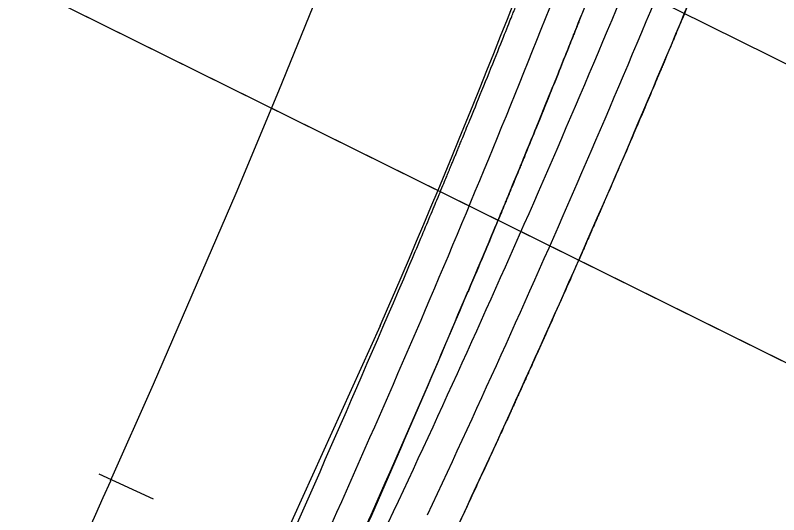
# Model space of a CAD drawing. Extents: x 14104283 to 14128447, y 8633203 to 8671666.
# Drawn here: x 14119624.9 to 14119909.8, y 8669892.2 to 8670078.5 of the extents above; entities that cross this region are included whole.
import ezdxf

# ---------------------------------------------------------------- set-up
doc = ezdxf.new("R2010")
doc.units = 0
for name, color, linetype in [('dsnNonPlotable', 7, 'Continuous'), ('dsnPaintExistingBrokenLaneLineWhite', 7, 'Continuous'), ('dsnPaintExistingEdgeLineRightWhite', 7, 'Continuous'), ('dsnPaintExistingNoPassingYellow', 7, 'Continuous'), ('dsnPaintPlaceBrokenLineWhite', 7, 'Continuous'), ('dsnShadingPaved', 7, 'Continuous'), ('dsnStdLabel', 7, 'Continuous')]:
    doc.layers.add(name, color=color, linetype=linetype)

msp = doc.modelspace()

# ---------------------------------------------------------------- linework, layer by layer
at = {"layer": 'dsnNonPlotable'}
for points in [[(14119282.05, 8670260.59), (14119976.78, 8671665.73), (14120882.16, 8671218.09), (14120187.43, 8669812.95)], [(14119506.15, 8670149.79), (14120200.88, 8671554.92), (14120653.57, 8671331.1), (14119958.84, 8669925.97)], [(14118631.64, 8668945.1), (14119326.37, 8670350.23), (14120231.75, 8669902.59), (14119537.02, 8668497.46)]]:
    msp.add_lwpolyline(points, close=True, dxfattribs=at)
at = {"layer": 'dsnPaintExistingBrokenLaneLineWhite'}
msp.add_arc((14115455.27, 8671919.94), 4775.43, 334.8735, 338.23249, dxfattribs=at)
at = {"layer": 'dsnPaintExistingEdgeLineRightWhite'}
msp.add_lwpolyline([(14119761.12, 8669962.62), (14119728.62, 8669891.08), (14119691.28, 8669807.78)], dxfattribs=at)
for centre, radius, start, end in [((14116594.62, 8671342.65), 3454.16, 336.45133, 340.10427), ((14115455.27, 8671919.94), 4787.43, 334.8735, 338.23249)]:
    msp.add_arc(centre, radius, start, end, dxfattribs=at)
at = {"layer": 'dsnPaintExistingNoPassingYellow'}
for centre, radius, start, end in [((14115417.89, 8671831.2), 4753.27, 336.03045, 339.39146), ((14115455.27, 8671919.94), 4763.43, 334.8735, 338.23249), ((14115415.47, 8671832.28), 4755.93, 332.6713, 336.03044), ((14115457.93, 8671918.7), 4760.49, 331.51238, 334.87343)]:
    msp.add_arc(centre, radius, start, end, dxfattribs=at)
at = {"layer": 'dsnPaintPlaceBrokenLineWhite'}
for centre, radius, start, end in [((14115417.89, 8671831.2), 4741.27, 336.03045, 339.39146), ((14115415.47, 8671832.28), 4743.93, 332.6713, 336.03044)]:
    msp.add_arc(centre, radius, start, end, dxfattribs=at)
at = {"layer": 'dsnShadingPaved'}
for centre, radius, start, end in [((14112938.11, 8672901.8), 7430.26, 335.6743, 336.884019), ((14115412.04, 8671809.21), 4750, 336.08228, 337.29025), ((14115412.04, 8671809.21), 4750, 336.08228, 337.29025)]:
    msp.add_arc(centre, radius, start, end, dxfattribs=at)
for points in [[(14119879.61, 8670091.08), (14119877.8, 8670086.72), (14119875.08, 8670080.17), (14119872.35, 8670073.63), (14119870.99, 8670070.37), (14119870.53, 8670069.28), (14119869.96, 8670067.91), (14119869.84, 8670067.64), (14119869.67, 8670067.23), (14119869.62, 8670067.1), (14119869.53, 8670066.89), (14119869.5, 8670066.83), (14119869.46, 8670066.72), (14119869.44, 8670066.69), (14119869.43, 8670066.65), (14119869.42, 8670066.64), (14119869.42, 8670066.63), (14119869.42, 8670066.62), (14119869.41, 8670066.61), (14119869.41, 8670066.61), (14119869.4, 8670066.59), (14119869.39, 8670066.57), (14119869.39, 8670066.55), (14119869.39, 8670066.55), (14119869.38, 8670066.54), (14119869.38, 8670066.54), (14119869.37, 8670066.52), (14119869.36, 8670066.49), (14119869.34, 8670066.43), (14119869.29, 8670066.32), (14119869.19, 8670066.08), (14119868.99, 8670065.6), (14119868.82, 8670065.2), (14119868.7, 8670064.92)], [(14119788.08, 8670023.57), (14119788.15, 8670023.74), (14119788.25, 8670023.99), (14119788.37, 8670024.28), (14119788.42, 8670024.4), (14119788.45, 8670024.48), (14119788.47, 8670024.52), (14119788.56, 8670024.73), (14119788.63, 8670024.9), (14119788.71, 8670025.1), (14119788.73, 8670025.15), (14119788.75, 8670025.21), (14119788.76, 8670025.23), (14119788.78, 8670025.26), (14119788.78, 8670025.27), (14119788.79, 8670025.29), (14119788.79, 8670025.3), (14119788.83, 8670025.39), (14119788.86, 8670025.48), (14119789.17, 8670026.22), (14119789.45, 8670026.89), (14119790.27, 8670028.87), (14119790.81, 8670030.2), (14119792.45, 8670034.17), (14119795.71, 8670042.12), (14119801.11, 8670055.39), (14119806.47, 8670068.67), (14119809.66, 8670076.65), (14119811.25, 8670080.64), (14119811.78, 8670081.98), (14119812.57, 8670083.97), (14119812.84, 8670084.64), (14119813.37, 8670085.97), (14119813.63, 8670086.64), (14119813.9, 8670087.31)], [(14119836.2, 8670078.45), (14119835.94, 8670077.78), (14119835.67, 8670077.11), (14119835.14, 8670075.77), (14119834.88, 8670075.11), (14119834.6, 8670074.4), (14119834.58, 8670074.35), (14119834.55, 8670074.27), (14119834.5, 8670074.15), (14119834.38, 8670073.85), (14119834.15, 8670073.27), (14119833.68, 8670072.1), (14119833.28, 8670071.09), (14119831.95, 8670067.75), (14119830.88, 8670065.08), (14119827.66, 8670057.06), (14119823.36, 8670046.37), (14119817.93, 8670033.04), (14119814.65, 8670025.05), (14119813, 8670021.06), (14119812.45, 8670019.72), (14119811.9, 8670018.38), (14119811.9, 8670018.37), (14119811.89, 8670018.35), (14119811.87, 8670018.32), (14119811.85, 8670018.25), (14119811.79, 8670018.1), (14119811.67, 8670017.81), (14119811.56, 8670017.56), (14119811.36, 8670017.06), (14119811.22, 8670016.73), (14119811.07, 8670016.38), (14119811.07, 8670016.36), (14119811.05, 8670016.32), (14119811.04, 8670016.29), (14119811.01, 8670016.23), (14119811, 8670016.19), (14119810.98, 8670016.15), (14119810.98, 8670016.15), (14119810.98, 8670016.15), (14119810.98, 8670016.14), (14119810.98, 8670016.14), (14119810.97, 8670016.14), (14119810.97, 8670016.14), (14119810.97, 8670016.13), (14119810.97, 8670016.12), (14119810.96, 8670016.11), (14119810.96, 8670016.11), (14119810.96, 8670016.11), (14119810.96, 8670016.1), (14119810.95, 8670016.09), (14119810.95, 8670016.08), (14119810.95, 8670016.08), (14119810.95, 8670016.07), (14119810.95, 8670016.07), (14119810.94, 8670016.06), (14119810.94, 8670016.04), (14119810.93, 8670016.03), (14119810.92, 8670016.02), (14119810.92, 8670016.01), (14119810.92, 8670016), (14119810.91, 8670015.99), (14119810.91, 8670015.97), (14119810.89, 8670015.94), (14119810.88, 8670015.92), (14119810.87, 8670015.89), (14119810.87, 8670015.88), (14119810.86, 8670015.86), (14119810.85, 8670015.82), (14119810.82, 8670015.75), (14119810.76, 8670015.61), (14119810.7, 8670015.48), (14119810.67, 8670015.39), (14119810.66, 8670015.38), (14119810.65, 8670015.36), (14119810.64, 8670015.33), (14119810.63, 8670015.29), (14119810.61, 8670015.25), (14119810.6, 8670015.23), (14119810.58, 8670015.19), (14119810.57, 8670015.17), (14119810.53, 8670015.07), (14119810.5, 8670014.98), (14119810.39, 8670014.73), (14119810.33, 8670014.57), (14119810.26, 8670014.4)], [(14119810.26, 8670014.4), (14119810.33, 8670014.57), (14119810.39, 8670014.73), (14119810.5, 8670014.98), (14119810.53, 8670015.07), (14119810.57, 8670015.17), (14119810.58, 8670015.19), (14119810.6, 8670015.23), (14119810.61, 8670015.25), (14119810.63, 8670015.29), (14119810.64, 8670015.33), (14119810.65, 8670015.36), (14119810.66, 8670015.38), (14119810.67, 8670015.39), (14119810.7, 8670015.48), (14119810.76, 8670015.61), (14119810.82, 8670015.75), (14119810.85, 8670015.82), (14119810.86, 8670015.86), (14119810.87, 8670015.88), (14119810.87, 8670015.89), (14119810.88, 8670015.92), (14119810.89, 8670015.94), (14119810.91, 8670015.97), (14119810.91, 8670015.99), (14119810.92, 8670016), (14119810.92, 8670016.01), (14119810.92, 8670016.02), (14119810.93, 8670016.03), (14119810.94, 8670016.04), (14119810.94, 8670016.06), (14119810.95, 8670016.07), (14119810.95, 8670016.07), (14119810.95, 8670016.08), (14119810.95, 8670016.08), (14119810.95, 8670016.09), (14119810.96, 8670016.1), (14119810.96, 8670016.11), (14119810.96, 8670016.11), (14119810.96, 8670016.11), (14119810.97, 8670016.12), (14119810.97, 8670016.13), (14119810.97, 8670016.14), (14119810.97, 8670016.14), (14119810.98, 8670016.14), (14119810.98, 8670016.14), (14119810.98, 8670016.15), (14119810.98, 8670016.15), (14119810.98, 8670016.15), (14119811, 8670016.19), (14119811.01, 8670016.23), (14119811.04, 8670016.29), (14119811.05, 8670016.32), (14119811.07, 8670016.36), (14119811.07, 8670016.38), (14119811.22, 8670016.73), (14119811.36, 8670017.06), (14119811.56, 8670017.56), (14119811.67, 8670017.81), (14119811.79, 8670018.1), (14119811.85, 8670018.25), (14119811.87, 8670018.32), (14119811.89, 8670018.35), (14119811.9, 8670018.37), (14119811.9, 8670018.38), (14119812.45, 8670019.72), (14119813, 8670021.06), (14119814.65, 8670025.05), (14119817.93, 8670033.04), (14119823.36, 8670046.37), (14119827.66, 8670057.06), (14119830.88, 8670065.08), (14119831.95, 8670067.75), (14119833.28, 8670071.09), (14119833.68, 8670072.1), (14119834.15, 8670073.27), (14119834.38, 8670073.85), (14119834.5, 8670074.15), (14119834.55, 8670074.27), (14119834.58, 8670074.35), (14119834.6, 8670074.4), (14119834.88, 8670075.11), (14119835.14, 8670075.77), (14119835.67, 8670077.11), (14119835.94, 8670077.78), (14119836.2, 8670078.45)], [(14119868.7, 8670064.91), (14119868.42, 8670064.25), (14119868.14, 8670063.58), (14119867.58, 8670062.25), (14119867.3, 8670061.58), (14119866.45, 8670059.57), (14119865.89, 8670058.24), (14119864.19, 8670054.23), (14119860.8, 8670046.22), (14119855.11, 8670032.88), (14119849.37, 8670019.56), (14119845.9, 8670011.57), (14119844.16, 8670007.58), (14119843.58, 8670006.26), (14119842.71, 8670004.26), (14119842.42, 8670003.6), (14119842.1, 8670002.85), (14119842.06, 8670002.77), (14119842.02, 8670002.68), (14119842.02, 8670002.67), (14119842.01, 8670002.66), (14119842.01, 8670002.65), (14119842, 8670002.63), (14119841.99, 8670002.6), (14119841.98, 8670002.58), (14119841.95, 8670002.52), (14119841.93, 8670002.48), (14119841.84, 8670002.27), (14119841.77, 8670002.1), (14119841.68, 8670001.9), (14119841.66, 8670001.85), (14119841.62, 8670001.77), (14119841.57, 8670001.65), (14119841.44, 8670001.36), (14119841.33, 8670001.11), (14119841.26, 8670000.94)], [(14119771.81, 8669984.73), (14119772.81, 8669987.1), (14119776.05, 8669994.75), (14119779.27, 8670002.4), (14119782.58, 8670010.33), (14119783.68, 8670012.98), (14119785.33, 8670016.95), (14119785.88, 8670018.27), (14119786.7, 8670020.25), (14119786.98, 8670020.92), (14119787.53, 8670022.24), (14119787.8, 8670022.91), (14119788.08, 8670023.57)], [(14119810.25, 8670014.39), (14119810.08, 8670013.98), (14119809.91, 8670013.57), (14119809.66, 8670012.96), (14119809.58, 8670012.76), (14119809.41, 8670012.35), (14119809.33, 8670012.15), (14119809.07, 8670011.54), (14119808.86, 8670011.03), (14119808.65, 8670010.52), (14119808.59, 8670010.37), (14119808.57, 8670010.32), (14119808.52, 8670010.22), (14119808.42, 8670009.96), (14119808.31, 8670009.71), (14119807.89, 8670008.69), (14119807.55, 8670007.88), (14119807.04, 8670006.66), (14119806.88, 8670006.25), (14119806.54, 8670005.43), (14119805.01, 8670001.77), (14119803.48, 8669998.11), (14119799.4, 8669988.35), (14119796.66, 8669981.85), (14119793.9, 8669975.36)], [(14119793.9, 8669975.36), (14119796.66, 8669981.85), (14119799.4, 8669988.35), (14119803.48, 8669998.11), (14119805.01, 8670001.77), (14119806.54, 8670005.43), (14119806.88, 8670006.25), (14119807.04, 8670006.66), (14119807.55, 8670007.88), (14119807.89, 8670008.69), (14119808.31, 8670009.71), (14119808.42, 8670009.96), (14119808.52, 8670010.22), (14119808.57, 8670010.32), (14119808.59, 8670010.37), (14119808.65, 8670010.52), (14119808.86, 8670011.03), (14119809.07, 8670011.54), (14119809.33, 8670012.15), (14119809.41, 8670012.35), (14119809.58, 8670012.76), (14119809.66, 8670012.96), (14119809.91, 8670013.57), (14119810.08, 8670013.98), (14119810.25, 8670014.39)], [(14119841.26, 8670000.93), (14119840.97, 8670000.27), (14119840.68, 8669999.61), (14119840.1, 8669998.28), (14119839.81, 8669997.62), (14119838.93, 8669995.63), (14119838.35, 8669994.3), (14119836.6, 8669990.32), (14119833.09, 8669982.35), (14119827.2, 8669969.1), (14119821.27, 8669955.87), (14119817.69, 8669947.94), (14119815.89, 8669943.97), (14119815.29, 8669942.65), (14119814.39, 8669940.67), (14119814.1, 8669940.01), (14119813.76, 8669939.27), (14119813.72, 8669939.19), (14119813.68, 8669939.1), (14119813.68, 8669939.09), (14119813.67, 8669939.08), (14119813.67, 8669939.07), (14119813.66, 8669939.05), (14119813.65, 8669939.02), (14119813.64, 8669939), (14119813.61, 8669938.94), (14119813.59, 8669938.9), (14119813.5, 8669938.69), (14119813.42, 8669938.53), (14119813.33, 8669938.32), (14119813.31, 8669938.28), (14119813.27, 8669938.2), (14119813.22, 8669938.08), (14119813.08, 8669937.79), (14119812.97, 8669937.54), (14119812.9, 8669937.38)], [(14119812.89, 8669937.37), (14119812.59, 8669936.71), (14119812.29, 8669936.05), (14119811.69, 8669934.73), (14119811.39, 8669934.07), (14119810.49, 8669932.09), (14119809.89, 8669930.78), (14119808.08, 8669926.82), (14119806.87, 8669924.18), (14119803.24, 8669916.28), (14119798.38, 8669905.75), (14119792.25, 8669892.6), (14119788.56, 8669884.73), (14119786.71, 8669880.79), (14119786.09, 8669879.48), (14119785.16, 8669877.51), (14119784.85, 8669876.86), (14119784.5, 8669876.12), (14119784.47, 8669876.04), (14119784.42, 8669875.95), (14119784.42, 8669875.94), (14119784.42, 8669875.93), (14119784.41, 8669875.92), (14119784.4, 8669875.9), (14119784.39, 8669875.87), (14119784.38, 8669875.85), (14119784.35, 8669875.79), (14119784.33, 8669875.75), (14119784.23, 8669875.55), (14119784.16, 8669875.38), (14119784.06, 8669875.18), (14119784.04, 8669875.14), (14119784, 8669875.06), (14119783.94, 8669874.93), (14119783.81, 8669874.65), (14119783.69, 8669874.4), (14119783.61, 8669874.24)]]:
    msp.add_open_spline(points, degree=3, dxfattribs=at)
at = {"layer": 'dsnStdLabel'}
msp.add_line((14119676.56, 8669897.95), (14119656.23, 8669907.36), dxfattribs=at)
msp.add_lwpolyline([(14119660.47, 8669904.85), (14119676.55, 8669940.91), (14119707.41, 8670012.16), (14119723.35, 8670050.24), (14119748.88, 8670113.24), (14119761.21, 8670144.65), (14119769.78, 8670166.96)], dxfattribs=at)
msp.add_arc((14116600.71, 8671268.95), 3350.16, 328.57258, 335.97179, dxfattribs=at)

doc.saveas('drawing.dxf')
